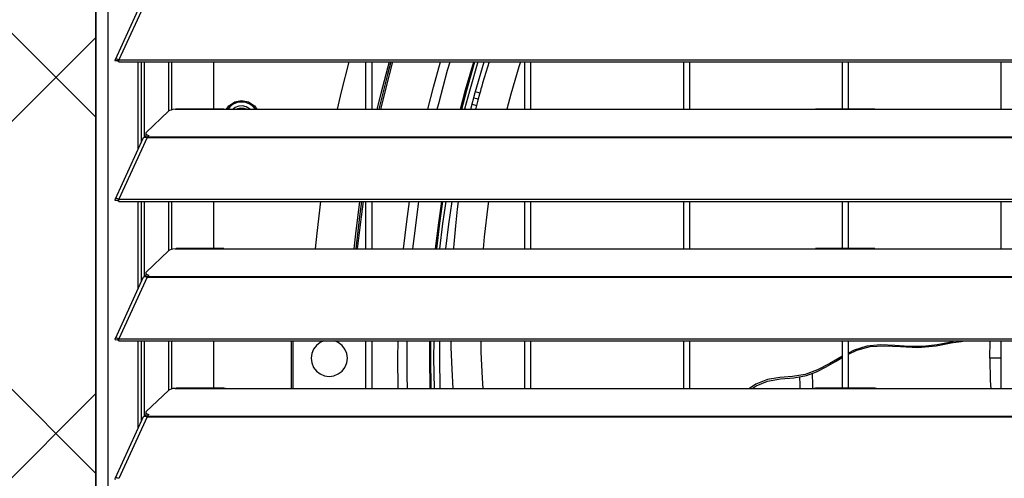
# Model space of a CAD drawing. Header units: millimetres. Extents: x 0 to 39025, y -31299 to 8400.
# Tile 279 of 382: x 6580 to 6890, y 6649 to 6794. Entities that reach past the tile are written whole.
import ezdxf

# ---------------------------------------------------------------- set-up
doc = ezdxf.new("R2010")
doc.units = ezdxf.units.MM
doc.layers.add('ODMIKI funkcionalni', color=253, linetype='Continuous')
doc.layers.add('ODMIKI varnostni', color=252, linetype='Continuous')

# ---------------------------------------------------------------- blocks, each defined once
blk = doc.blocks.new('*U55')
at = {"lineweight": 25}
for points in [[(0, 17.59), (0, 17.59), (0, 1242.58), (0, 1242.58)], [(3.9, 17.59), (3.9, 17.59), (3.9, 1243.26), (3.9, 1243.26)], [(14.94, 788.36), (14.94, 788.36), (6.04, 768.97), (6.04, 768.97)], [(16.11, 788.38), (16.11, 788.38), (7.19, 768.95), (7.19, 768.95)], [(6.87, 768.58), (6.87, 768.58), (6.1, 768.58), (6.1, 768.58)], [(7.19, 768.95), (7.19, 768.95), (7.21, 768.95), (7.21, 768.95)], [(7.19, 768.3), (7.19, 768.3), (7.19, 768.95), (7.19, 768.95)], [(7.19, 768.3), (7.19, 768.3), (7.21, 768.29), (7.21, 768.29)], [(7.21, 768.95), (7.21, 768.95), (1142.79, 768.95), (1142.79, 768.95)], [(7.21, 768.29), (7.21, 768.29), (7.21, 768.95), (7.21, 768.95)], [(7.21, 768.29), (7.21, 768.29), (1142.79, 768.29), (1142.79, 768.29)], [(13.29, 740.79), (13.29, 740.79), (13.29, 768.29), (13.29, 768.29)], [(14.38, 743.18), (14.38, 743.18), (14.38, 768.29), (14.38, 768.29)], [(15.33, 744.59), (15.33, 744.59), (15.33, 768.29), (15.33, 768.29)], [(23.01, 752.83), (23.01, 752.83), (23.01, 768.29), (23.01, 768.29)], [(23.96, 753.18), (23.96, 753.18), (23.96, 768.29), (23.96, 768.29)], [(37, 768.29), (37, 768.29), (37, 753.42), (37, 753.42)], [(85, 753.34), (85, 753.34), (85, 768.29), (85, 768.29)], [(86.99, 753.34), (86.99, 753.34), (86.99, 768.29), (86.99, 768.29)], [(135, 768.29), (135, 768.29), (135, 753.34), (135, 753.34)], [(137, 753.34), (137, 753.34), (137, 768.29), (137, 768.29)], [(185, 768.29), (185, 768.29), (185, 753.34), (185, 753.34)], [(187, 753.34), (187, 753.34), (187, 768.29), (187, 768.29)], [(235, 768.29), (235, 768.29), (235, 753.42), (235, 753.42)], [(237, 753.42), (237, 753.42), (237, 768.29), (237, 768.29)], [(285, 768.29), (285, 768.29), (285, 753.34), (285, 753.34)], [(120.39, 756.52), (120.39, 756.52), (119.03, 756.89), (119.03, 756.89)], [(120.91, 758.46), (120.91, 758.46), (119.56, 758.83), (119.56, 758.83)], [(118.52, 754.94), (118.52, 754.94), (119.89, 754.58), (119.89, 754.58)], [(22.83, 752.72), (22.83, 752.72), (15.84, 746.03), (15.84, 746.03)], [(25, 753.34), (25, 753.34), (25.28, 753.39), (25.28, 753.39)], [(25, 753.34), (25, 753.34), (41.99, 753.34), (41.99, 753.34)], [(40.31, 753.42), (40.31, 753.42), (25.28, 753.42), (25.28, 753.42)], [(41.99, 753.34), (41.99, 753.34), (224.99, 753.34), (224.99, 753.34)], [(224.99, 753.34), (224.99, 753.34), (247, 753.34), (247, 753.34)], [(245.31, 753.42), (245.31, 753.42), (226.65, 753.42), (226.65, 753.42)], [(247, 753.34), (247, 753.34), (818, 753.34), (818, 753.34)], [(14.94, 744.4), (14.94, 744.4), (6.04, 725), (6.04, 725)], [(16.11, 744.41), (16.11, 744.41), (7.19, 724.98), (7.19, 724.98)], [(15.61, 744.59), (15.61, 744.59), (15.78, 744.76), (15.78, 744.76)], [(15.69, 745.74), (15.69, 745.74), (15.69, 744.98), (15.69, 744.98)], [(16.11, 744.41), (16.11, 744.41), (16.21, 744.41), (16.21, 744.41)], [(16.11, 744.41), (16.11, 744.41), (16.11, 744.41), (16.11, 744.41)], [(16.19, 744.41), (16.19, 744.41), (16.21, 744.43), (16.21, 744.43)], [(16.21, 744.63), (16.21, 744.63), (16.67, 745.06), (16.67, 745.06)], [(16.21, 744.63), (16.21, 744.63), (1133.33, 744.63), (1133.33, 744.63)], [(16.21, 744.41), (16.21, 744.41), (1133.33, 744.41), (1133.33, 744.41)], [(6.87, 724.61), (6.87, 724.61), (6.1, 724.61), (6.1, 724.61)], [(7.19, 724.98), (7.19, 724.98), (7.21, 724.98), (7.21, 724.98)], [(7.19, 724.33), (7.19, 724.33), (7.19, 724.98), (7.19, 724.98)], [(7.19, 724.33), (7.19, 724.33), (7.21, 724.33), (7.21, 724.33)], [(7.21, 724.98), (7.21, 724.98), (1142.79, 724.98), (1142.79, 724.98)], [(7.21, 724.33), (7.21, 724.33), (7.21, 724.98), (7.21, 724.98)], [(7.21, 724.33), (7.21, 724.33), (1142.79, 724.33), (1142.79, 724.33)], [(13.29, 696.82), (13.29, 696.82), (13.29, 724.33), (13.29, 724.33)], [(14.38, 699.21), (14.38, 699.21), (14.38, 724.33), (14.38, 724.33)], [(15.33, 700.61), (15.33, 700.61), (15.33, 724.33), (15.33, 724.33)], [(23.01, 708.86), (23.01, 708.86), (23.01, 724.33), (23.01, 724.33)], [(23.96, 709.21), (23.96, 709.21), (23.96, 724.33), (23.96, 724.33)], [(37, 724.33), (37, 724.33), (37, 709.44), (37, 709.44)], [(85, 709.36), (85, 709.36), (85, 724.33), (85, 724.33)], [(86.99, 709.36), (86.99, 709.36), (86.99, 724.33), (86.99, 724.33)], [(135, 724.33), (135, 724.33), (135, 709.36), (135, 709.36)], [(137, 709.36), (137, 709.36), (137, 724.33), (137, 724.33)], [(185, 724.33), (185, 724.33), (185, 709.36), (185, 709.36)], [(187, 709.36), (187, 709.36), (187, 724.33), (187, 724.33)], [(235, 724.33), (235, 724.33), (235, 709.44), (235, 709.44)], [(237, 709.44), (237, 709.44), (237, 724.33), (237, 724.33)], [(285, 724.33), (285, 724.33), (285, 709.36), (285, 709.36)], [(22.83, 708.75), (22.83, 708.75), (15.84, 702.06), (15.84, 702.06)], [(25, 709.36), (25, 709.36), (25.28, 709.42), (25.28, 709.42)], [(25, 709.36), (25, 709.36), (41.99, 709.36), (41.99, 709.36)], [(40.31, 709.44), (40.31, 709.44), (25.28, 709.44), (25.28, 709.44)], [(41.99, 709.36), (41.99, 709.36), (224.99, 709.36), (224.99, 709.36)], [(224.99, 709.36), (224.99, 709.36), (247, 709.36), (247, 709.36)], [(245.31, 709.44), (245.31, 709.44), (226.65, 709.44), (226.65, 709.44)], [(247, 709.36), (247, 709.36), (818, 709.36), (818, 709.36)], [(15.61, 700.61), (15.61, 700.61), (15.78, 700.78), (15.78, 700.78)], [(15.69, 701.77), (15.69, 701.77), (15.69, 701.01), (15.69, 701.01)], [(16.21, 700.65), (16.21, 700.65), (16.67, 701.09), (16.67, 701.09)], [(14.94, 700.42), (14.94, 700.42), (6.04, 681.03), (6.04, 681.03)], [(16.11, 700.43), (16.11, 700.43), (7.19, 681.01), (7.19, 681.01)], [(16.11, 700.43), (16.11, 700.43), (16.21, 700.43), (16.21, 700.43)], [(16.11, 700.43), (16.11, 700.43), (16.11, 700.43), (16.11, 700.43)], [(16.19, 700.43), (16.19, 700.43), (16.21, 700.46), (16.21, 700.46)], [(16.21, 700.65), (16.21, 700.65), (1133.33, 700.65), (1133.33, 700.65)], [(16.21, 700.43), (16.21, 700.43), (1133.33, 700.43), (1133.33, 700.43)], [(6.87, 680.64), (6.87, 680.64), (6.1, 680.63), (6.1, 680.63)], [(7.19, 681.01), (7.19, 681.01), (7.21, 681), (7.21, 681)], [(7.19, 680.35), (7.19, 680.35), (7.19, 681.01), (7.19, 681.01)], [(7.19, 680.35), (7.19, 680.35), (7.21, 680.35), (7.21, 680.35)], [(7.21, 681), (7.21, 681), (1142.79, 681), (1142.79, 681)], [(7.21, 680.35), (7.21, 680.35), (7.21, 681), (7.21, 681)], [(7.21, 680.35), (7.21, 680.35), (1142.79, 680.35), (1142.79, 680.35)], [(13.29, 652.84), (13.29, 652.84), (13.29, 680.35), (13.29, 680.35)], [(14.38, 655.23), (14.38, 655.23), (14.38, 680.35), (14.38, 680.35)], [(15.33, 656.64), (15.33, 656.64), (15.33, 680.35), (15.33, 680.35)], [(23.01, 664.88), (23.01, 664.88), (23.01, 680.35), (23.01, 680.35)], [(23.96, 665.24), (23.96, 665.24), (23.96, 680.35), (23.96, 680.35)], [(37, 680.35), (37, 680.35), (37, 665.47), (37, 665.47)], [(61.5, 680.35), (61.5, 680.35), (61.5, 665.39), (61.5, 665.39)], [(62, 680.35), (62, 680.35), (62, 665.39), (62, 665.39)], [(85, 665.39), (85, 665.39), (85, 680.35), (85, 680.35)], [(86.99, 665.39), (86.99, 665.39), (86.99, 680.35), (86.99, 680.35)], [(135, 680.35), (135, 680.35), (135, 665.39), (135, 665.39)], [(137, 665.39), (137, 665.39), (137, 680.35), (137, 680.35)], [(185, 680.35), (185, 680.35), (185, 665.39), (185, 665.39)], [(187, 665.39), (187, 665.39), (187, 680.35), (187, 680.35)], [(235, 680.35), (235, 680.35), (235, 665.47), (235, 665.47)], [(237, 665.47), (237, 665.47), (237, 680.35), (237, 680.35)], [(269.32, 679.95), (269.32, 679.95), (269.41, 680.35), (269.41, 680.35)], [(269.32, 679.95), (269.32, 679.95), (270.43, 680.35), (270.43, 680.35)], [(281.5, 674.89), (281.5, 674.89), (281.6, 680.35), (281.6, 680.35)], [(285, 680.35), (285, 680.35), (285, 665.39), (285, 665.39)], [(22.83, 664.77), (22.83, 664.77), (15.84, 658.08), (15.84, 658.08)], [(25, 665.39), (25, 665.39), (25.28, 665.44), (25.28, 665.44)], [(25, 665.39), (25, 665.39), (41.99, 665.39), (41.99, 665.39)], [(40.31, 665.47), (40.31, 665.47), (25.28, 665.47), (25.28, 665.47)], [(41.99, 665.39), (41.99, 665.39), (224.99, 665.39), (224.99, 665.39)], [(224.99, 665.39), (224.99, 665.39), (247, 665.39), (247, 665.39)], [(245.31, 665.47), (245.31, 665.47), (226.65, 665.47), (226.65, 665.47)], [(247, 665.39), (247, 665.39), (818, 665.39), (818, 665.39)], [(15.69, 657.8), (15.69, 657.8), (15.69, 657.03), (15.69, 657.03)], [(14.94, 656.44), (14.94, 656.44), (6.04, 637.06), (6.04, 637.06)], [(16.11, 656.46), (16.11, 656.46), (7.19, 637.03), (7.19, 637.03)], [(15.61, 656.64), (15.61, 656.64), (15.78, 656.81), (15.78, 656.81)], [(16.11, 656.47), (16.11, 656.47), (16.11, 656.46), (16.11, 656.46)], [(16.11, 656.46), (16.11, 656.46), (16.21, 656.46), (16.21, 656.46)], [(16.19, 656.46), (16.19, 656.46), (16.21, 656.48), (16.21, 656.48)], [(16.21, 656.68), (16.21, 656.68), (16.67, 657.11), (16.67, 657.11)], [(16.21, 656.68), (16.21, 656.68), (1133.33, 656.68), (1133.33, 656.68)], [(16.21, 656.46), (16.21, 656.46), (1133.33, 656.46), (1133.33, 656.46)]]:
    blk.add_open_spline(points, degree=3, dxfattribs=at)
for points, knots in [([(7.19, 768.95), (7.19, 768.95), (6.64, 769.17), (6.64, 769.17), (6.64, 769.17), (6.22, 769.14), (6.22, 769.14), (6.22, 769.14), (6.02, 768.91), (6.02, 768.91), (6.02, 768.91), (6.1, 768.58), (6.1, 768.58)], [0, 0, 0, 0, 1, 1, 1, 2, 2, 2, 3, 3, 3, 4, 4, 4, 4]), ([(7.19, 768.3), (7.19, 768.3), (6.97, 768.53), (6.97, 768.53), (6.97, 768.53), (6.81, 768.63), (6.81, 768.63), (6.81, 768.63), (6.77, 768.63), (6.77, 768.63), (6.77, 768.63), (6.87, 768.58), (6.87, 768.58)], [0, 0, 0, 0, 1, 1, 1, 2, 2, 2, 3, 3, 3, 4, 4, 4, 4]), ([(79.69, 768.29), (79.69, 768.29), (77.28, 758.82), (77.28, 758.82), (77.28, 758.82), (76.01, 753.34), (76.01, 753.34)], [0, 0, 0, 0, 1, 1, 1, 2, 2, 2, 2]), ([(92.31, 768.29), (92.31, 768.29), (89.69, 758.32), (89.69, 758.32), (89.69, 758.32), (88.5, 753.34), (88.5, 753.34)], [0, 0, 0, 0, 1, 1, 1, 2, 2, 2, 2]), ([(92.92, 768.29), (92.92, 768.29), (91.84, 764.3), (91.84, 764.3), (91.84, 764.3), (89.1, 753.34), (89.1, 753.34)], [0, 0, 0, 0, 1, 1, 1, 2, 2, 2, 2]), ([(93.44, 768.29), (93.44, 768.29), (92.31, 764.17), (92.31, 764.17), (92.31, 764.17), (89.61, 753.34), (89.61, 753.34)], [0, 0, 0, 0, 1, 1, 1, 2, 2, 2, 2]), ([(104.52, 753.34), (104.52, 753.34), (106.3, 760.32), (106.3, 760.32), (106.3, 760.32), (108.54, 768.29), (108.54, 768.29)], [0, 0, 0, 0, 1, 1, 1, 2, 2, 2, 2]), ([(107.51, 753.34), (107.51, 753.34), (107.96, 755.2), (107.96, 755.2), (107.96, 755.2), (110.78, 765.64), (110.78, 765.64), (110.78, 765.64), (111.56, 768.29), (111.56, 768.29)], [0, 0, 0, 0, 1, 1, 1, 2, 2, 2, 3, 3, 3, 3]), ([(114.85, 753.34), (114.85, 753.34), (116.44, 759.43), (116.44, 759.43), (116.44, 759.43), (119, 768.29), (119, 768.29)], [0, 0, 0, 0, 1, 1, 1, 2, 2, 2, 2]), ([(115.2, 753.34), (115.2, 753.34), (116.77, 759.34), (116.77, 759.34), (116.77, 759.34), (119.35, 768.29), (119.35, 768.29)], [0, 0, 0, 0, 1, 1, 1, 2, 2, 2, 2]), ([(120.28, 768.29), (120.28, 768.29), (117.63, 759.1), (117.63, 759.1), (117.63, 759.1), (116.11, 753.34), (116.11, 753.34)], [0, 0, 0, 0, 1, 1, 1, 2, 2, 2, 2]), ([(118.11, 753.34), (118.11, 753.34), (119.49, 758.59), (119.49, 758.59), (119.49, 758.59), (122.3, 768.29), (122.3, 768.29)], [0, 0, 0, 0, 1, 1, 1, 2, 2, 2, 2]), ([(123.81, 768.29), (123.81, 768.29), (121.78, 761.59), (121.78, 761.59), (121.78, 761.59), (121.5, 760.61), (121.5, 760.61), (121.5, 760.61), (121.41, 760.28), (121.41, 760.28), (121.41, 760.28), (121.26, 759.76), (121.26, 759.76), (121.26, 759.76), (121.07, 759.03), (121.07, 759.03), (121.07, 759.03), (120.81, 758.12), (120.81, 758.12), (120.81, 758.12), (120.3, 756.17), (120.3, 756.17), (120.3, 756.17), (119.68, 753.75), (119.68, 753.75), (119.68, 753.75), (119.57, 753.34), (119.57, 753.34)], [0, 0, 0, 0, 1, 1, 1, 2, 2, 2, 3, 3, 3, 4, 4, 4, 5, 5, 5, 6, 6, 6, 7, 7, 7, 8, 8, 8, 9, 9, 9, 9]), ([(133.74, 768.29), (133.74, 768.29), (133.21, 766.74), (133.21, 766.74), (133.21, 766.74), (130.63, 758.1), (130.63, 758.1), (130.63, 758.1), (129.37, 753.34), (129.37, 753.34)], [0, 0, 0, 0, 1, 1, 1, 2, 2, 2, 3, 3, 3, 3]), ([(41.16, 753.38), (41.16, 753.38), (41.86, 754.43), (41.86, 754.43), (41.86, 754.43), (43.71, 755.68), (43.71, 755.68), (43.71, 755.68), (45.9, 756.11), (45.9, 756.11)], [0, 0, 0, 0, 1, 1, 1, 2, 2, 2, 3, 3, 3, 3]), ([(50.24, 753.34), (50.24, 753.34), (49.61, 754.11), (49.61, 754.11), (49.61, 754.11), (48.52, 754.95), (48.52, 754.95), (48.52, 754.95), (47.25, 755.48), (47.25, 755.48), (47.25, 755.48), (45.9, 755.66), (45.9, 755.66), (45.9, 755.66), (44.53, 755.48), (44.53, 755.48), (44.53, 755.48), (43.27, 754.95), (43.27, 754.95), (43.27, 754.95), (42.19, 754.11), (42.19, 754.11), (42.19, 754.11), (41.59, 753.39), (41.59, 753.39)], [0, 0, 0, 0, 1, 1, 1, 2, 2, 2, 3, 3, 3, 4, 4, 4, 5, 5, 5, 6, 6, 6, 7, 7, 7, 8, 8, 8, 8]), ([(50.23, 753.34), (50.23, 753.34), (49.59, 754.1), (49.59, 754.1), (49.59, 754.1), (48.51, 754.94), (48.51, 754.94), (48.51, 754.94), (47.25, 755.46), (47.25, 755.46), (47.25, 755.46), (45.9, 755.64), (45.9, 755.64), (45.9, 755.64), (44.54, 755.46), (44.54, 755.46), (44.54, 755.46), (43.28, 754.94), (43.28, 754.94), (43.28, 754.94), (42.19, 754.1), (42.19, 754.1), (42.19, 754.1), (41.61, 753.4), (41.61, 753.4)], [0, 0, 0, 0, 1, 1, 1, 2, 2, 2, 3, 3, 3, 4, 4, 4, 5, 5, 5, 6, 6, 6, 7, 7, 7, 8, 8, 8, 8]), ([(48.61, 753.34), (48.61, 753.34), (48.39, 753.53), (48.39, 753.53), (48.39, 753.53), (47.36, 754.12), (47.36, 754.12), (47.36, 754.12), (46.19, 754.39), (46.19, 754.39), (46.19, 754.39), (45.01, 754.3), (45.01, 754.3), (45.01, 754.3), (43.89, 753.86), (43.89, 753.86), (43.89, 753.86), (43.18, 753.34), (43.18, 753.34)], [0, 0, 0, 0, 1, 1, 1, 2, 2, 2, 3, 3, 3, 4, 4, 4, 5, 5, 5, 6, 6, 6, 6]), ([(47.45, 753.34), (47.45, 753.34), (46.71, 753.62), (46.71, 753.62), (46.71, 753.62), (45.62, 753.71), (45.62, 753.71), (45.62, 753.71), (44.56, 753.44), (44.56, 753.44), (44.56, 753.44), (44.34, 753.34), (44.34, 753.34)], [0, 0, 0, 0, 1, 1, 1, 2, 2, 2, 3, 3, 3, 4, 4, 4, 4]), ([(45.9, 756.11), (45.9, 756.11), (48.09, 755.67), (48.09, 755.67), (48.09, 755.67), (49.95, 754.42), (49.95, 754.42), (49.95, 754.42), (50.65, 753.34), (50.65, 753.34)], [0, 0, 0, 0, 1, 1, 1, 2, 2, 2, 3, 3, 3, 3]), ([(25, 753.34), (25, 753.34), (24.28, 753.25), (24.28, 753.25), (24.28, 753.25), (23.66, 753.12), (23.66, 753.12), (23.66, 753.12), (23.16, 752.93), (23.16, 752.93), (23.16, 752.93), (22.83, 752.72), (22.83, 752.72)], [0, 0, 0, 0, 1, 1, 1, 2, 2, 2, 3, 3, 3, 4, 4, 4, 4]), ([(40.31, 753.39), (40.31, 753.39), (40.83, 753.39), (40.83, 753.39), (40.83, 753.39), (41.99, 753.34), (41.99, 753.34)], [0, 0, 0, 0, 1, 1, 1, 2, 2, 2, 2]), ([(224.99, 753.34), (224.99, 753.34), (226.12, 753.39), (226.12, 753.39), (226.12, 753.39), (226.65, 753.39), (226.65, 753.39)], [0, 0, 0, 0, 1, 1, 1, 2, 2, 2, 2]), ([(245.31, 753.39), (245.31, 753.39), (245.83, 753.39), (245.83, 753.39), (245.83, 753.39), (247, 753.34), (247, 753.34)], [0, 0, 0, 0, 1, 1, 1, 2, 2, 2, 2]), ([(14.96, 744.38), (14.96, 744.38), (15.12, 744.57), (15.12, 744.57), (15.12, 744.57), (15.55, 744.61), (15.55, 744.61), (15.55, 744.61), (16.11, 744.41), (16.11, 744.41)], [0, 0, 0, 0, 1, 1, 1, 2, 2, 2, 3, 3, 3, 3]), ([(16.23, 744.45), (16.23, 744.45), (16.12, 744.5), (16.12, 744.5), (16.12, 744.5), (15.93, 744.61), (15.93, 744.61), (15.93, 744.61), (15.79, 744.74), (15.79, 744.74), (15.79, 744.74), (15.71, 744.88), (15.71, 744.88), (15.71, 744.88), (15.69, 744.98), (15.69, 744.98)], [0, 0, 0, 0, 1, 1, 1, 2, 2, 2, 3, 3, 3, 4, 4, 4, 5, 5, 5, 5]), ([(15.84, 746.03), (15.84, 746.03), (15.74, 745.91), (15.74, 745.91), (15.74, 745.91), (15.7, 745.77), (15.7, 745.77), (15.7, 745.77), (15.71, 745.64), (15.71, 745.64), (15.71, 745.64), (15.79, 745.51), (15.79, 745.51), (15.79, 745.51), (15.93, 745.38), (15.93, 745.38), (15.93, 745.38), (16.12, 745.27), (16.12, 745.27), (16.12, 745.27), (16.37, 745.15), (16.37, 745.15), (16.37, 745.15), (16.67, 745.06), (16.67, 745.06)], [0, 0, 0, 0, 1, 1, 1, 2, 2, 2, 3, 3, 3, 4, 4, 4, 5, 5, 5, 6, 6, 6, 7, 7, 7, 8, 8, 8, 8]), ([(16.21, 744.41), (16.21, 744.41), (16.21, 744.44), (16.21, 744.44), (16.21, 744.44), (16.21, 744.47), (16.21, 744.47), (16.21, 744.47), (16.21, 744.5), (16.21, 744.5), (16.21, 744.5), (16.21, 744.54), (16.21, 744.54), (16.21, 744.54), (16.21, 744.56), (16.21, 744.56), (16.21, 744.56), (16.21, 744.59), (16.21, 744.59), (16.21, 744.59), (16.21, 744.61), (16.21, 744.61), (16.21, 744.61), (16.21, 744.63), (16.21, 744.63)], [0, 0, 0, 0, 1, 1, 1, 2, 2, 2, 3, 3, 3, 4, 4, 4, 5, 5, 5, 6, 6, 6, 7, 7, 7, 8, 8, 8, 8]), ([(7.19, 724.98), (7.19, 724.98), (6.64, 725.2), (6.64, 725.2), (6.64, 725.2), (6.22, 725.16), (6.22, 725.16), (6.22, 725.16), (6.02, 724.94), (6.02, 724.94), (6.02, 724.94), (6.1, 724.61), (6.1, 724.61)], [0, 0, 0, 0, 1, 1, 1, 2, 2, 2, 3, 3, 3, 4, 4, 4, 4]), ([(7.19, 724.33), (7.19, 724.33), (6.97, 724.55), (6.97, 724.55), (6.97, 724.55), (6.81, 724.65), (6.81, 724.65), (6.81, 724.65), (6.77, 724.66), (6.77, 724.66), (6.77, 724.66), (6.87, 724.61), (6.87, 724.61)], [0, 0, 0, 0, 1, 1, 1, 2, 2, 2, 3, 3, 3, 4, 4, 4, 4]), ([(70.77, 724.33), (70.77, 724.33), (69.53, 714.34), (69.53, 714.34), (69.53, 714.34), (69.01, 709.36), (69.01, 709.36)], [0, 0, 0, 0, 1, 1, 1, 2, 2, 2, 2]), ([(83.06, 724.33), (83.06, 724.33), (81.75, 714.13), (81.75, 714.13), (81.75, 714.13), (81.24, 709.36), (81.24, 709.36)], [0, 0, 0, 0, 1, 1, 1, 2, 2, 2, 2]), ([(83.65, 724.33), (83.65, 724.33), (82.99, 719.55), (82.99, 719.55), (82.99, 719.55), (81.83, 709.36), (81.83, 709.36)], [0, 0, 0, 0, 1, 1, 1, 2, 2, 2, 2]), ([(84.16, 724.33), (84.16, 724.33), (83.5, 719.49), (83.5, 719.49), (83.5, 719.49), (82.33, 709.36), (82.33, 709.36)], [0, 0, 0, 0, 1, 1, 1, 2, 2, 2, 2]), ([(96.91, 709.36), (96.91, 709.36), (97.92, 717.97), (97.92, 717.97), (97.92, 717.97), (98.81, 724.33), (98.81, 724.33)], [0, 0, 0, 0, 1, 1, 1, 2, 2, 2, 2]), ([(99.82, 709.36), (99.82, 709.36), (100.19, 712.67), (100.19, 712.67), (100.19, 712.67), (101.61, 723.4), (101.61, 723.4), (101.61, 723.4), (101.75, 724.33), (101.75, 724.33)], [0, 0, 0, 0, 1, 1, 1, 2, 2, 2, 3, 3, 3, 3]), ([(106.98, 709.36), (106.98, 709.36), (107.97, 717.54), (107.97, 717.54), (107.97, 717.54), (108.95, 724.33), (108.95, 724.33)], [0, 0, 0, 0, 1, 1, 1, 2, 2, 2, 2]), ([(107.33, 709.36), (107.33, 709.36), (108.31, 717.5), (108.31, 717.5), (108.31, 717.5), (109.3, 724.33), (109.3, 724.33)], [0, 0, 0, 0, 1, 1, 1, 2, 2, 2, 2]), ([(110.2, 724.33), (110.2, 724.33), (109.19, 717.38), (109.19, 717.38), (109.19, 717.38), (108.22, 709.36), (108.22, 709.36)], [0, 0, 0, 0, 1, 1, 1, 2, 2, 2, 2]), ([(110.17, 709.36), (110.17, 709.36), (111.1, 717.11), (111.1, 717.11), (111.1, 717.11), (112.16, 724.33), (112.16, 724.33)], [0, 0, 0, 0, 1, 1, 1, 2, 2, 2, 2]), ([(114.12, 724.33), (114.12, 724.33), (113.79, 721.9), (113.79, 721.9), (113.79, 721.9), (113.21, 716.61), (113.21, 716.61), (113.21, 716.61), (112.7, 710.89), (112.7, 710.89), (112.7, 710.89), (112.59, 709.54), (112.59, 709.54), (112.59, 709.54), (112.58, 709.36), (112.58, 709.36)], [0, 0, 0, 0, 1, 1, 1, 2, 2, 2, 3, 3, 3, 4, 4, 4, 5, 5, 5, 5]), ([(123.61, 724.33), (123.61, 724.33), (123.38, 722.8), (123.38, 722.8), (123.38, 722.8), (122.29, 713.18), (122.29, 713.18), (122.29, 713.18), (122, 709.36), (122, 709.36)], [0, 0, 0, 0, 1, 1, 1, 2, 2, 2, 3, 3, 3, 3]), ([(25, 709.36), (25, 709.36), (24.28, 709.28), (24.28, 709.28), (24.28, 709.28), (23.66, 709.14), (23.66, 709.14), (23.66, 709.14), (23.16, 708.96), (23.16, 708.96), (23.16, 708.96), (22.83, 708.75), (22.83, 708.75)], [0, 0, 0, 0, 1, 1, 1, 2, 2, 2, 3, 3, 3, 4, 4, 4, 4]), ([(40.31, 709.42), (40.31, 709.42), (40.83, 709.42), (40.83, 709.42), (40.83, 709.42), (41.99, 709.36), (41.99, 709.36)], [0, 0, 0, 0, 1, 1, 1, 2, 2, 2, 2]), ([(224.99, 709.36), (224.99, 709.36), (226.12, 709.41), (226.12, 709.41), (226.12, 709.41), (226.65, 709.42), (226.65, 709.42)], [0, 0, 0, 0, 1, 1, 1, 2, 2, 2, 2]), ([(245.31, 709.42), (245.31, 709.42), (245.83, 709.42), (245.83, 709.42), (245.83, 709.42), (247, 709.36), (247, 709.36)], [0, 0, 0, 0, 1, 1, 1, 2, 2, 2, 2]), ([(16.23, 700.48), (16.23, 700.48), (16.12, 700.53), (16.12, 700.53), (16.12, 700.53), (15.93, 700.65), (15.93, 700.65), (15.93, 700.65), (15.79, 700.77), (15.79, 700.77), (15.79, 700.77), (15.71, 700.9), (15.71, 700.9), (15.71, 700.9), (15.69, 701.01), (15.69, 701.01)], [0, 0, 0, 0, 1, 1, 1, 2, 2, 2, 3, 3, 3, 4, 4, 4, 5, 5, 5, 5]), ([(15.84, 702.06), (15.84, 702.06), (15.74, 701.93), (15.74, 701.93), (15.74, 701.93), (15.7, 701.8), (15.7, 701.8), (15.7, 701.8), (15.71, 701.67), (15.71, 701.67), (15.71, 701.67), (15.79, 701.53), (15.79, 701.53), (15.79, 701.53), (15.93, 701.41), (15.93, 701.41), (15.93, 701.41), (16.12, 701.29), (16.12, 701.29), (16.12, 701.29), (16.37, 701.19), (16.37, 701.19), (16.37, 701.19), (16.67, 701.09), (16.67, 701.09)], [0, 0, 0, 0, 1, 1, 1, 2, 2, 2, 3, 3, 3, 4, 4, 4, 5, 5, 5, 6, 6, 6, 7, 7, 7, 8, 8, 8, 8]), ([(14.96, 700.41), (14.96, 700.41), (15.12, 700.59), (15.12, 700.59), (15.12, 700.59), (15.55, 700.64), (15.55, 700.64), (15.55, 700.64), (16.11, 700.43), (16.11, 700.43)], [0, 0, 0, 0, 1, 1, 1, 2, 2, 2, 3, 3, 3, 3]), ([(16.21, 700.43), (16.21, 700.43), (16.21, 700.47), (16.21, 700.47), (16.21, 700.47), (16.21, 700.5), (16.21, 700.5), (16.21, 700.5), (16.21, 700.53), (16.21, 700.53), (16.21, 700.53), (16.21, 700.56), (16.21, 700.56), (16.21, 700.56), (16.21, 700.59), (16.21, 700.59), (16.21, 700.59), (16.21, 700.61), (16.21, 700.61), (16.21, 700.61), (16.21, 700.63), (16.21, 700.63), (16.21, 700.63), (16.21, 700.65), (16.21, 700.65)], [0, 0, 0, 0, 1, 1, 1, 2, 2, 2, 3, 3, 3, 4, 4, 4, 5, 5, 5, 6, 6, 6, 7, 7, 7, 8, 8, 8, 8]), ([(7.19, 681.01), (7.19, 681.01), (6.64, 681.22), (6.64, 681.22), (6.64, 681.22), (6.22, 681.19), (6.22, 681.19), (6.22, 681.19), (6.02, 680.97), (6.02, 680.97), (6.02, 680.97), (6.1, 680.63), (6.1, 680.63)], [0, 0, 0, 0, 1, 1, 1, 2, 2, 2, 3, 3, 3, 4, 4, 4, 4]), ([(7.19, 680.35), (7.19, 680.35), (6.97, 680.58), (6.97, 680.58), (6.97, 680.58), (6.81, 680.68), (6.81, 680.68), (6.81, 680.68), (6.77, 680.68), (6.77, 680.68), (6.77, 680.68), (6.87, 680.64), (6.87, 680.64)], [0, 0, 0, 0, 1, 1, 1, 2, 2, 2, 3, 3, 3, 4, 4, 4, 4]), ([(71.78, 680.35), (71.78, 680.35), (70.65, 679.85), (70.65, 679.85), (70.65, 679.85), (69.47, 678.94), (69.47, 678.94), (69.47, 678.94), (68.56, 677.75), (68.56, 677.75), (68.56, 677.75), (67.99, 676.37), (67.99, 676.37), (67.99, 676.37), (67.8, 674.89), (67.8, 674.89)], [0, 0, 0, 0, 1, 1, 1, 2, 2, 2, 3, 3, 3, 4, 4, 4, 5, 5, 5, 5]), ([(79.2, 674.89), (79.2, 674.89), (79, 676.37), (79, 676.37), (79, 676.37), (78.44, 677.75), (78.44, 677.75), (78.44, 677.75), (77.53, 678.94), (77.53, 678.94), (77.53, 678.94), (76.35, 679.85), (76.35, 679.85), (76.35, 679.85), (75.22, 680.35), (75.22, 680.35)], [0, 0, 0, 0, 1, 1, 1, 2, 2, 2, 3, 3, 3, 4, 4, 4, 5, 5, 5, 5]), ([(95.24, 665.39), (95.24, 665.39), (95.11, 674.89), (95.11, 674.89), (95.11, 674.89), (95.15, 680.35), (95.15, 680.35)], [0, 0, 0, 0, 1, 1, 1, 2, 2, 2, 2]), ([(98.14, 665.39), (98.14, 665.39), (98.05, 669.48), (98.05, 669.48), (98.05, 669.48), (98.05, 680.3), (98.05, 680.3), (98.05, 680.3), (98.05, 680.35), (98.05, 680.35)], [0, 0, 0, 0, 1, 1, 1, 2, 2, 2, 3, 3, 3, 3]), ([(105.28, 665.39), (105.28, 665.39), (105.13, 674.89), (105.13, 674.89), (105.13, 674.89), (105.18, 680.35), (105.18, 680.35)], [0, 0, 0, 0, 1, 1, 1, 2, 2, 2, 2]), ([(105.61, 665.39), (105.61, 665.39), (105.47, 674.89), (105.47, 674.89), (105.47, 674.89), (105.52, 680.35), (105.52, 680.35)], [0, 0, 0, 0, 1, 1, 1, 2, 2, 2, 2]), ([(106.4, 680.35), (106.4, 680.35), (106.36, 674.89), (106.36, 674.89), (106.36, 674.89), (106.5, 665.39), (106.5, 665.39)], [0, 0, 0, 0, 1, 1, 1, 2, 2, 2, 2]), ([(108.43, 665.39), (108.43, 665.39), (108.29, 674.89), (108.29, 674.89), (108.29, 674.89), (108.34, 680.35), (108.34, 680.35)], [0, 0, 0, 0, 1, 1, 1, 2, 2, 2, 2]), ([(111.8, 680.35), (111.8, 680.35), (111.83, 678.29), (111.83, 678.29), (111.83, 678.29), (112.08, 671.41), (112.08, 671.41), (112.08, 671.41), (112.42, 665.39), (112.42, 665.39)], [0, 0, 0, 0, 1, 1, 1, 2, 2, 2, 3, 3, 3, 3]), ([(121.19, 680.35), (121.19, 680.35), (121.25, 676.85), (121.25, 676.85), (121.25, 676.85), (121.62, 668.56), (121.62, 668.56), (121.62, 668.56), (121.85, 665.39), (121.85, 665.39)], [0, 0, 0, 0, 1, 1, 1, 2, 2, 2, 3, 3, 3, 3]), ([(269.32, 679.95), (269.32, 679.95), (264.93, 679.09), (264.93, 679.09), (264.93, 679.09), (260.52, 678.57), (260.52, 678.57), (260.52, 678.57), (256.05, 678.61), (256.05, 678.61), (256.05, 678.61), (251.56, 678.95), (251.56, 678.95), (251.56, 678.95), (247.11, 679.14), (247.11, 679.14), (247.11, 679.14), (242.75, 678.72), (242.75, 678.72), (242.75, 678.72), (238.78, 677.43), (238.78, 677.43), (238.78, 677.43), (237, 676.52), (237, 676.52)], [0, 0, 0, 0, 1, 1, 1, 2, 2, 2, 3, 3, 3, 4, 4, 4, 5, 5, 5, 6, 6, 6, 7, 7, 7, 8, 8, 8, 8]), ([(237, 676.12), (237, 676.12), (239.62, 677.4), (239.62, 677.4), (239.62, 677.4), (243.8, 678.58), (243.8, 678.58), (243.8, 678.58), (248.31, 678.85), (248.31, 678.85), (248.31, 678.85), (253.34, 678.55), (253.34, 678.55), (253.34, 678.55), (258.83, 678.27), (258.83, 678.27), (258.83, 678.27), (264.66, 678.8), (264.66, 678.8), (264.66, 678.8), (269.3, 679.72), (269.3, 679.72)], [0, 0, 0, 0, 1, 1, 1, 2, 2, 2, 3, 3, 3, 4, 4, 4, 5, 5, 5, 6, 6, 6, 7, 7, 7, 7]), ([(269.27, 679.7), (269.27, 679.7), (270.77, 679.95), (270.77, 679.95), (270.77, 679.95), (272.5, 680.17), (272.5, 680.17), (272.5, 680.17), (273.58, 680.35), (273.58, 680.35)], [0, 0, 0, 0, 1, 1, 1, 2, 2, 2, 3, 3, 3, 3]), ([(269.3, 679.72), (269.3, 679.72), (269.3, 679.71), (269.3, 679.71), (269.3, 679.71), (269.3, 679.8), (269.3, 679.8), (269.3, 679.8), (269.32, 679.95), (269.32, 679.95)], [0, 0, 0, 0, 1, 1, 1, 2, 2, 2, 3, 3, 3, 3]), ([(67.8, 674.89), (67.8, 674.89), (67.99, 673.41), (67.99, 673.41), (67.99, 673.41), (68.56, 672.02), (68.56, 672.02), (68.56, 672.02), (69.47, 670.83), (69.47, 670.83), (69.47, 670.83), (70.65, 669.93), (70.65, 669.93), (70.65, 669.93), (72.02, 669.35), (72.02, 669.35), (72.02, 669.35), (73.5, 669.16), (73.5, 669.16), (73.5, 669.16), (74.97, 669.35), (74.97, 669.35), (74.97, 669.35), (76.35, 669.93), (76.35, 669.93), (76.35, 669.93), (77.53, 670.83), (77.53, 670.83), (77.53, 670.83), (78.44, 672.02), (78.44, 672.02), (78.44, 672.02), (79, 673.41), (79, 673.41), (79, 673.41), (79.2, 674.89), (79.2, 674.89)], [0, 0, 0, 0, 1, 1, 1, 2, 2, 2, 3, 3, 3, 4, 4, 4, 5, 5, 5, 6, 6, 6, 7, 7, 7, 8, 8, 8, 9, 9, 9, 10, 10, 10, 11, 11, 11, 12, 12, 12, 12]), ([(235, 675.5), (235, 675.5), (234.91, 675.46), (234.91, 675.46), (234.91, 675.46), (231.08, 673.24), (231.08, 673.24), (231.08, 673.24), (227.23, 671.21), (227.23, 671.21), (227.23, 671.21), (223.32, 669.8), (223.32, 669.8), (223.32, 669.8), (219.34, 669.14), (219.34, 669.14), (219.34, 669.14), (215.37, 668.77), (215.37, 668.77), (215.37, 668.77), (211.5, 668.15), (211.5, 668.15), (211.5, 668.15), (207.81, 666.73), (207.81, 666.73), (207.81, 666.73), (205.87, 665.39), (205.87, 665.39)], [0, 0, 0, 0, 1, 1, 1, 2, 2, 2, 3, 3, 3, 4, 4, 4, 5, 5, 5, 6, 6, 6, 7, 7, 7, 8, 8, 8, 9, 9, 9, 9]), ([(206.7, 665.39), (206.7, 665.39), (207.91, 666.22), (207.91, 666.22), (207.91, 666.22), (211.48, 667.66), (211.48, 667.66), (211.48, 667.66), (215.62, 668.35), (215.62, 668.35), (215.62, 668.35), (219.77, 668.76), (219.77, 668.76), (219.77, 668.76), (223.78, 669.49), (223.78, 669.49), (223.78, 669.49), (226.95, 670.63), (226.95, 670.63), (226.95, 670.63), (229.98, 672.17), (229.98, 672.17), (229.98, 672.17), (232.88, 673.85), (232.88, 673.85), (232.88, 673.85), (235, 675.07), (235, 675.07)], [0, 0, 0, 0, 1, 1, 1, 2, 2, 2, 3, 3, 3, 4, 4, 4, 5, 5, 5, 6, 6, 6, 7, 7, 7, 8, 8, 8, 9, 9, 9, 9]), ([(281.5, 674.89), (281.5, 674.89), (281.67, 667.78), (281.67, 667.78), (281.67, 667.78), (281.81, 665.39), (281.81, 665.39)], [0, 0, 0, 0, 1, 1, 1, 2, 2, 2, 2]), ([(285, 674.89), (285, 674.89), (284.91, 674.89), (284.91, 674.89), (284.91, 674.89), (284.26, 674.89), (284.26, 674.89), (284.26, 674.89), (283.5, 674.89), (283.5, 674.89), (283.5, 674.89), (282.73, 674.89), (282.73, 674.89), (282.73, 674.89), (282.08, 674.89), (282.08, 674.89), (282.08, 674.89), (281.65, 674.89), (281.65, 674.89), (281.65, 674.89), (281.5, 674.89), (281.5, 674.89)], [0, 0, 0, 0, 1, 1, 1, 2, 2, 2, 3, 3, 3, 4, 4, 4, 5, 5, 5, 6, 6, 6, 7, 7, 7, 7]), ([(225.55, 670.17), (225.55, 670.17), (225.68, 666.44), (225.68, 666.44), (225.68, 666.44), (225.72, 665.42), (225.72, 665.42)], [0, 0, 0, 0, 1, 1, 1, 2, 2, 2, 2]), ([(221.58, 669.11), (221.58, 669.11), (221.67, 666.39), (221.67, 666.39), (221.67, 666.39), (221.72, 665.39), (221.72, 665.39)], [0, 0, 0, 0, 1, 1, 1, 2, 2, 2, 2]), ([(25, 665.39), (25, 665.39), (24.28, 665.31), (24.28, 665.31), (24.28, 665.31), (23.66, 665.17), (23.66, 665.17), (23.66, 665.17), (23.16, 664.98), (23.16, 664.98), (23.16, 664.98), (22.83, 664.77), (22.83, 664.77)], [0, 0, 0, 0, 1, 1, 1, 2, 2, 2, 3, 3, 3, 4, 4, 4, 4]), ([(40.31, 665.45), (40.31, 665.45), (40.83, 665.44), (40.83, 665.44), (40.83, 665.44), (41.99, 665.39), (41.99, 665.39)], [0, 0, 0, 0, 1, 1, 1, 2, 2, 2, 2]), ([(224.99, 665.39), (224.99, 665.39), (226.12, 665.44), (226.12, 665.44), (226.12, 665.44), (226.65, 665.44), (226.65, 665.44)], [0, 0, 0, 0, 1, 1, 1, 2, 2, 2, 2]), ([(245.31, 665.45), (245.31, 665.45), (245.83, 665.44), (245.83, 665.44), (245.83, 665.44), (247, 665.39), (247, 665.39)], [0, 0, 0, 0, 1, 1, 1, 2, 2, 2, 2]), ([(15.84, 658.08), (15.84, 658.08), (15.74, 657.96), (15.74, 657.96), (15.74, 657.96), (15.7, 657.83), (15.7, 657.83), (15.7, 657.83), (15.71, 657.69), (15.71, 657.69), (15.71, 657.69), (15.79, 657.56), (15.79, 657.56), (15.79, 657.56), (15.93, 657.44), (15.93, 657.44), (15.93, 657.44), (16.12, 657.32), (16.12, 657.32), (16.12, 657.32), (16.37, 657.21), (16.37, 657.21), (16.37, 657.21), (16.67, 657.11), (16.67, 657.11)], [0, 0, 0, 0, 1, 1, 1, 2, 2, 2, 3, 3, 3, 4, 4, 4, 5, 5, 5, 6, 6, 6, 7, 7, 7, 8, 8, 8, 8]), ([(14.96, 656.43), (14.96, 656.43), (15.12, 656.61), (15.12, 656.61), (15.12, 656.61), (15.55, 656.66), (15.55, 656.66), (15.55, 656.66), (16.11, 656.47), (16.11, 656.47)], [0, 0, 0, 0, 1, 1, 1, 2, 2, 2, 3, 3, 3, 3]), ([(16.23, 656.5), (16.23, 656.5), (16.12, 656.55), (16.12, 656.55), (16.12, 656.55), (15.93, 656.67), (15.93, 656.67), (15.93, 656.67), (15.79, 656.8), (15.79, 656.8), (15.79, 656.8), (15.71, 656.93), (15.71, 656.93), (15.71, 656.93), (15.69, 657.03), (15.69, 657.03)], [0, 0, 0, 0, 1, 1, 1, 2, 2, 2, 3, 3, 3, 4, 4, 4, 5, 5, 5, 5]), ([(16.21, 656.46), (16.21, 656.46), (16.21, 656.49), (16.21, 656.49), (16.21, 656.49), (16.21, 656.53), (16.21, 656.53), (16.21, 656.53), (16.21, 656.56), (16.21, 656.56), (16.21, 656.56), (16.21, 656.59), (16.21, 656.59), (16.21, 656.59), (16.21, 656.61), (16.21, 656.61), (16.21, 656.61), (16.21, 656.64), (16.21, 656.64), (16.21, 656.64), (16.21, 656.66), (16.21, 656.66), (16.21, 656.66), (16.21, 656.68), (16.21, 656.68)], [0, 0, 0, 0, 1, 1, 1, 2, 2, 2, 3, 3, 3, 4, 4, 4, 5, 5, 5, 6, 6, 6, 7, 7, 7, 8, 8, 8, 8]), ([(7.19, 637.03), (7.19, 637.03), (6.64, 637.25), (6.64, 637.25), (6.64, 637.25), (6.22, 637.22), (6.22, 637.22), (6.22, 637.22), (6.02, 636.99), (6.02, 636.99), (6.02, 636.99), (6.1, 636.66), (6.1, 636.66)], [0, 0, 0, 0, 1, 1, 1, 2, 2, 2, 3, 3, 3, 4, 4, 4, 4])]:
    blk.add_open_spline(points, degree=3, knots=knots, dxfattribs=at)

msp = doc.modelspace()

# ---------------------------------------------------------------- hatches: boundary and pattern name
at = {"layer": 'ODMIKI funkcionalni'}
h = msp.add_hatch(dxfattribs=at)
h.set_pattern_fill('ANSI31', color=256, scale=25)
h.set_pattern_definition([(45, (0, -3070.55), (-56.1266, 56.1266), [])])
h.paths.add_polyline_path([(7753.64, 6012.43), (7753.64, 7268), (6603.64, 7268), (6603.64, 6012.43), (6003.64, 6012.43), (6003.64, 7768), (8053.64, 7768), (8053.64, 6012.43)])
at = {"layer": 'ODMIKI varnostni'}
h = msp.add_hatch(dxfattribs=at)
h.set_pattern_fill('ANSI31', color=256, scale=25, angle=90)
h.set_pattern_definition([(135, (2474.9, -2241.714), (-56.1266, -56.1266), [])])
h.paths.add_polyline_path([(6603.64, 6012.43), (6603.64, 7255.39), (5603.64, 6012.43)])

# ---------------------------------------------------------------- linework, layer by layer
at = {"layer": 'ODMIKI funkcionalni'}
msp.add_lwpolyline([(7753.64, 6012.43), (7753.64, 7268), (6603.64, 7268), (6603.64, 6012.43), (6003.64, 6012.43), (6003.64, 7768), (8053.64, 7768), (8053.64, 6012.43)], close=True, dxfattribs=at)
at = {"layer": 'ODMIKI varnostni'}
msp.add_lwpolyline([(6603.64, 6012.43), (6603.64, 7255.39), (5603.64, 6012.43)], close=True, dxfattribs=at)

# ---------------------------------------------------------------- block references
at = {"color": 1}
msp.add_blockref('*U55', (6603.64, 6012.43), dxfattribs=at)

doc.saveas('drawing.dxf')
